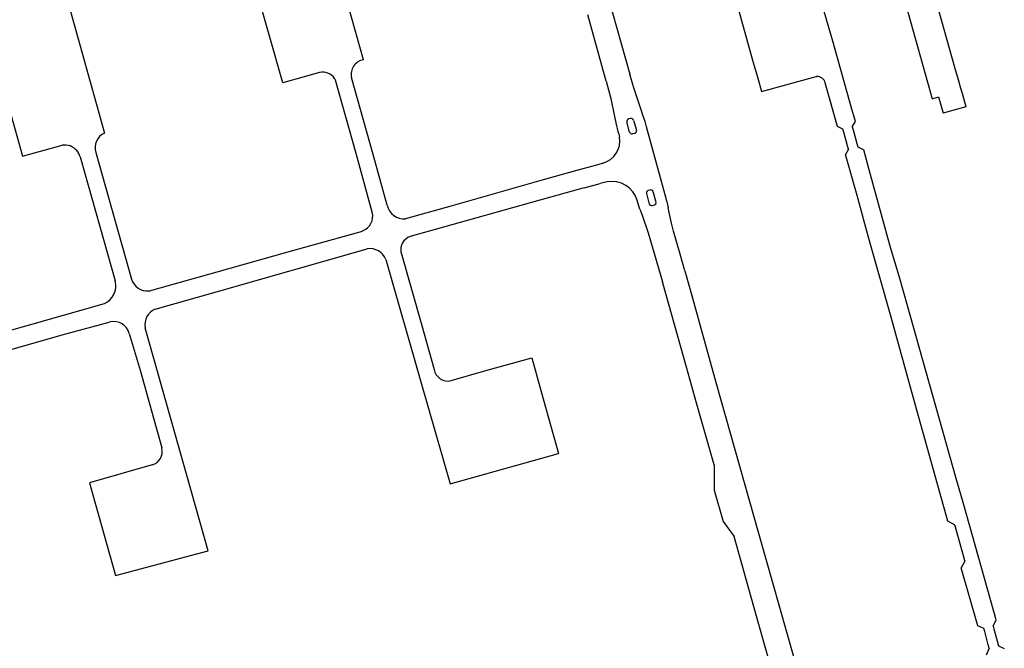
# Model space of a CAD drawing. Extents: x 148869 to 161638, y 453607 to 469810.
# Tile 992 of 1056: x 159146.26 to 159149.87, y 459851.63 to 459853.94. Entities that reach past the tile are written whole.
import ezdxf

# ---------------------------------------------------------------- set-up
doc = ezdxf.new("R2010")
doc.units = 0
doc.layers.add('LKI_V01_KANTRIJWEG', color=252, linetype='CONTINUOUS')

msp = doc.modelspace()

# ---------------------------------------------------------------- linework, layer by layer
at = {"layer": 'LKI_V01_KANTRIJWEG'}
for p, q in [((159148.3375, 459854.3172), (159148.5008, 459853.7353)), ((159148.3375, 459854.3172), (159148.5008, 459853.7353)), ((159148.883, 459854.0295), (159148.9101, 459853.9326)), ((159148.883, 459854.0295), (159148.9101, 459853.9326)), ((159148.4145, 459853.7098), (159148.347, 459853.9534)), ((159148.4145, 459853.7098), (159148.347, 459853.9534)), ((159148.9101, 459853.9326), (159148.9261, 459853.8751)), ((159148.9101, 459853.9326), (159148.9261, 459853.8751)), ((159148.9261, 459853.8751), (159148.9535, 459853.7779)), ((159148.9261, 459853.8751), (159148.9535, 459853.7779)), ((159148.9535, 459853.7779), (159148.9696, 459853.7211)), ((159148.9535, 459853.7779), (159148.9696, 459853.7211)), ((159147.3626, 459853.7418), (159147.2283, 459853.7032)), ((159147.3626, 459853.7418), (159147.2283, 459853.7032)), ((159148.9696, 459853.7211), (159148.9835, 459853.6717)), ((159148.9696, 459853.7211), (159148.9835, 459853.6717)), ((159148.9835, 459853.6717), (159149.1837, 459853.7265)), ((159148.9835, 459853.6717), (159149.1837, 459853.7265)), ((159149.1837, 459853.7265), (159149.1857, 459853.727)), ((159149.1837, 459853.7265), (159149.1857, 459853.727)), ((159149.2627, 459853.5438), (159149.2169, 459853.7033)), ((159149.2627, 459853.5438), (159149.2169, 459853.7033)), ((159149.7043, 459853.7165), (159149.7135, 459853.6847)), ((159149.7043, 459853.7165), (159149.7135, 459853.6847)), ((159149.7135, 459853.6847), (159149.7188, 459853.6662)), ((159149.7135, 459853.6847), (159149.7188, 459853.6662)), ((159149.7188, 459853.6662), (159149.7333, 459853.6156)), ((159149.7188, 459853.6662), (159149.7333, 459853.6156)), ((159149.633, 459853.6521), (159149.6495, 459853.5921)), ((159149.633, 459853.6521), (159149.6495, 459853.5921)), ((159148.55, 459853.5816), (159148.5422, 459853.6049)), ((159148.55, 459853.5816), (159148.5422, 459853.6049)), ((159149.7333, 459853.6156), (159149.6495, 459853.5921)), ((159149.7333, 459853.6156), (159149.6495, 459853.5921)), ((159148.4452, 459853.5809), (159148.4498, 459853.5568)), ((159148.4452, 459853.5809), (159148.4498, 459853.5568)), ((159148.4907, 459853.5568), (159148.4902, 459853.559)), ((159148.4907, 459853.5568), (159148.4902, 459853.559)), ((159148.4989, 459853.527), (159148.4907, 459853.5568)), ((159148.4989, 459853.527), (159148.4907, 459853.5568)), ((159148.5029, 459853.5731), (159148.4968, 459853.5713)), ((159148.5029, 459853.5731), (159148.4968, 459853.5713)), ((159148.5148, 459853.5658), (159148.5155, 459853.5635)), ((159148.5148, 459853.5658), (159148.5155, 459853.5635)), ((159148.5155, 459853.5635), (159148.5238, 459853.5335)), ((159148.5155, 459853.5635), (159148.5238, 459853.5335)), ((159149.3164, 459853.5429), (159149.3279, 459853.5622)), ((159149.3164, 459853.5429), (159149.3279, 459853.5622)), ((159148.4999, 459853.523), (159148.4989, 459853.527)), ((159148.4999, 459853.523), (159148.4989, 459853.527)), ((159148.5238, 459853.5335), (159148.5251, 459853.5294)), ((159148.5238, 459853.5335), (159148.5251, 459853.5294)), ((159149.2823, 459853.5339), (159149.2627, 459853.5438)), ((159149.2823, 459853.5339), (159149.2627, 459853.5438)), ((159149.2855, 459853.5223), (159149.2823, 459853.5339)), ((159149.2855, 459853.5223), (159149.2823, 459853.5339)), ((159149.299, 459853.4722), (159149.2855, 459853.5223)), ((159149.299, 459853.4722), (159149.2855, 459853.5223)), ((159149.3164, 459853.5429), (159149.3195, 459853.5317)), ((159149.3164, 459853.5429), (159149.3195, 459853.5317)), ((159149.3195, 459853.5317), (159149.3333, 459853.4817)), ((159149.3195, 459853.5317), (159149.3333, 459853.4817)), ((159148.4602, 459853.5151), (159148.4629, 459853.5054)), ((159148.4602, 459853.5151), (159148.4629, 459853.5054)), ((159148.5179, 459853.5185), (159148.5111, 459853.5165)), ((159148.5179, 459853.5185), (159148.5111, 459853.5165)), ((159146.2744, 459853.435), (159146.4189, 459853.475)), ((159146.2744, 459853.435), (159146.4189, 459853.475)), ((159146.5426, 459853.4483), (159146.6739, 459852.9843)), ((159146.5426, 459853.4483), (159146.6739, 459852.9843)), ((159149.3023, 459853.4601), (159149.2922, 459853.4408)), ((159149.3023, 459853.4601), (159149.2922, 459853.4408)), ((159149.3023, 459853.4601), (159149.299, 459853.4722)), ((159149.3023, 459853.4601), (159149.299, 459853.4722)), ((159149.3333, 459853.4817), (159149.3367, 459853.4696)), ((159149.3333, 459853.4817), (159149.3367, 459853.4696)), ((159149.3367, 459853.4696), (159149.3583, 459853.4582)), ((159149.3367, 459853.4696), (159149.3583, 459853.4582)), ((159146.485, 459853.432), (159146.6136, 459852.9773)), ((159146.485, 459853.432), (159146.6136, 459852.9773)), ((159148.3743, 459853.4009), (159148.3021, 459853.3812)), ((159148.3743, 459853.4009), (159148.3021, 459853.3812)), ((159148.3992, 459853.4082), (159148.3743, 459853.4009)), ((159148.3992, 459853.4082), (159148.3743, 459853.4009)), ((159148.4017, 459853.4091), (159148.3992, 459853.4082)), ((159148.4017, 459853.4091), (159148.3992, 459853.4082)), ((159148.4174, 459853.3413), (159148.3926, 459853.3349)), ((159148.4174, 459853.3413), (159148.3926, 459853.3349)), ((159148.3332, 459853.3184), (159148.3926, 459853.3349)), ((159148.3332, 459853.3184), (159148.3926, 459853.3349)), ((159148.5747, 459853.3107), (159148.5686, 459853.3088)), ((159148.5747, 459853.3107), (159148.5686, 459853.3088)), ((159148.5878, 459853.3001), (159148.5867, 459853.3044)), ((159148.5878, 459853.3001), (159148.5867, 459853.3044)), ((159148.5379, 459853.2409), (159148.5279, 459853.2722)), ((159148.5379, 459853.2409), (159148.5279, 459853.2722)), ((159148.5615, 459853.2984), (159148.5628, 459853.2936)), ((159148.5615, 459853.2984), (159148.5628, 459853.2936)), ((159148.5628, 459853.2936), (159148.5709, 459853.2634)), ((159148.5628, 459853.2936), (159148.5709, 459853.2634)), ((159148.596, 459853.2703), (159148.5878, 459853.3001)), ((159148.596, 459853.2703), (159148.5878, 459853.3001)), ((159148.5968, 459853.268), (159148.596, 459853.2703)), ((159148.5968, 459853.268), (159148.596, 459853.2703)), ((159148.6364, 459853.2687), (159148.6416, 459853.2454)), ((159148.6364, 459853.2687), (159148.6416, 459853.2454)), ((159148.5379, 459853.2409), (159148.5461, 459853.2181)), ((159148.5379, 459853.2409), (159148.5461, 459853.2181)), ((159148.5709, 459853.2634), (159148.5715, 459853.2614)), ((159148.5709, 459853.2634), (159148.5715, 459853.2614)), ((159148.5842, 459853.2541), (159148.5895, 459853.2555)), ((159148.5842, 459853.2541), (159148.5895, 459853.2555)), ((159149.4879, 459852.9943), (159149.4569, 459853.1003)), ((159149.4879, 459852.9943), (159149.4569, 459853.1003)), ((159148.7024, 459853.0145), (159148.729, 459852.9189)), ((159148.7024, 459853.0145), (159148.729, 459852.9189)), ((159149.5198, 459852.8824), (159149.4879, 459852.9943)), ((159149.5198, 459852.8824), (159149.4879, 459852.9943)), ((159149.5506, 459852.7742), (159149.5198, 459852.8824)), ((159149.5506, 459852.7742), (159149.5198, 459852.8824)), ((159146.5962, 459852.8275), (159146.5913, 459852.8265)), ((159146.5962, 459852.8275), (159146.5913, 459852.8265)), ((159149.6976, 459852.2529), (159149.5506, 459852.7742)), ((159149.6976, 459852.2529), (159149.5506, 459852.7742)), ((159149.5535, 459852.5042), (159149.5253, 459852.6055)), ((159149.5535, 459852.5042), (159149.5253, 459852.6055)), ((159149.6668, 459852.0969), (159149.5535, 459852.5042)), ((159149.6668, 459852.0969), (159149.5535, 459852.5042)), ((159147.8808, 459852.2441), (159148.239, 459852.3453)), ((159147.8808, 459852.2441), (159148.239, 459852.3453)), ((159146.7495, 459852.3027), (159146.5197, 459852.2372)), ((159146.7495, 459852.3027), (159146.5197, 459852.2372)), ((159146.5197, 459852.2372), (159146.5321, 459852.1928)), ((159146.5197, 459852.2372), (159146.5321, 459852.1928)), ((159149.7249, 459852.1561), (159149.6976, 459852.2529)), ((159149.7249, 459852.1561), (159149.6976, 459852.2529)), ((159149.8439, 459851.7349), (159149.7249, 459852.1561)), ((159149.8439, 459851.7349), (159149.7249, 459852.1561)), ((159148.9725, 459852.0526), (159149.1014, 459851.6006)), ((159148.9725, 459852.0526), (159149.1014, 459851.6006)), ((159149.7769, 459851.7132), (159149.7158, 459851.9259)), ((159149.7769, 459851.7132), (159149.7158, 459851.9259)), ((159149.8328, 459851.7119), (159149.8439, 459851.7349)), ((159149.8328, 459851.7119), (159149.8439, 459851.7349)), ((159149.7993, 459851.7029), (159149.7769, 459851.7132)), ((159149.7993, 459851.7029), (159149.7769, 459851.7132)), ((159149.8022, 459851.692), (159149.7993, 459851.7029)), ((159149.8022, 459851.692), (159149.7993, 459851.7029)), ((159149.8152, 459851.6436), (159149.8022, 459851.692)), ((159149.8152, 459851.6436), (159149.8022, 459851.692)), ((159149.8328, 459851.7119), (159149.8357, 459851.7014)), ((159149.8328, 459851.7119), (159149.8357, 459851.7014)), ((159149.8357, 459851.7014), (159149.8493, 459851.6531)), ((159149.8357, 459851.7014), (159149.8493, 459851.6531)), ((159149.8186, 459851.6311), (159149.8152, 459851.6436)), ((159149.8186, 459851.6311), (159149.8152, 459851.6436)), ((159149.8493, 459851.6531), (159149.853, 459851.64)), ((159149.8493, 459851.6531), (159149.853, 459851.64)), ((159149.8186, 459851.6311), (159149.8079, 459851.6054)), ((159149.8186, 459851.6311), (159149.8079, 459851.6054)), ((159149.853, 459851.64), (159149.8739, 459851.6293)), ((159149.853, 459851.64), (159149.8739, 459851.6293))]:
    msp.add_line(p, q, dxfattribs=at)
for points in [[(159147.5241, 459853.788), (159147.3593, 459854.3759), (159147.3434, 459854.3703)], [(159147.5241, 459853.788), (159147.3593, 459854.3759), (159147.3434, 459854.3703)], [(159147.2283, 459853.7032), (159147.1283, 459854.0571), (159147.0628, 459854.2914), (159147.0792, 459854.2954)], [(159147.2283, 459853.7032), (159147.1283, 459854.0571), (159147.0628, 459854.2914), (159147.0792, 459854.2954)], [(159146.3912, 459854.1022), (159146.4109, 459854.1072), (159146.5744, 459853.5192)], [(159146.3912, 459854.1022), (159146.4109, 459854.1072), (159146.5744, 459853.5192)], [(159149.5255, 459854.1249), (159149.4797, 459854.1114), (159149.5126, 459853.9903), (159149.6099, 459853.645), (159149.633, 459853.6521)], [(159149.5255, 459854.1249), (159149.4797, 459854.1114), (159149.5126, 459853.9903), (159149.6099, 459853.645), (159149.633, 459853.6521)], [(159149.5937, 459854.1111), (159149.6914, 459853.7616), (159149.7043, 459853.7165)], [(159149.5937, 459854.1111), (159149.6914, 459853.7616), (159149.7043, 459853.7165)], [(159146.1272, 459854.0283), (159146.1088, 459854.0237), (159146.2744, 459853.435)], [(159146.1272, 459854.0283), (159146.1088, 459854.0237), (159146.2744, 459853.435)], [(159149.3279, 459853.5622), (159149.3122, 459853.6153), (159149.2447, 459853.8562), (159149.1968, 459854.0246)], [(159149.3279, 459853.5622), (159149.3122, 459853.6153), (159149.2447, 459853.8562), (159149.1968, 459854.0246)], [(159147.5566, 459853.2295), (159147.4971, 459853.4448), (159147.4217, 459853.7134), (159147.4175, 459853.7203)], [(159147.5566, 459853.2295), (159147.4971, 459853.4448), (159147.4217, 459853.7134), (159147.4175, 459853.7203)], [(159147.6116, 459853.2556), (159147.5592, 459853.4411), (159147.4804, 459853.7233)], [(159147.6116, 459853.2556), (159147.5592, 459853.4411), (159147.4804, 459853.7233)], [(159148.4145, 459853.7098), (159148.4316, 459853.6465), (159148.4452, 459853.5809)], [(159148.4145, 459853.7098), (159148.4316, 459853.6465), (159148.4452, 459853.5809)], [(159148.5422, 459853.6049), (159148.5139, 459853.6896), (159148.5008, 459853.7353)], [(159148.5422, 459853.6049), (159148.5139, 459853.6896), (159148.5008, 459853.7353)], [(159148.6364, 459853.2687), (159148.6344, 459853.2794), (159148.5624, 459853.5421)], [(159148.6364, 459853.2687), (159148.6344, 459853.2794), (159148.5624, 459853.5421)], [(159149.4569, 459853.1003), (159149.3779, 459853.3853), (159149.3583, 459853.4582)], [(159149.4569, 459853.1003), (159149.3779, 459853.3853), (159149.3583, 459853.4582)], [(159149.3628, 459853.187), (159149.3349, 459853.2904), (159149.2922, 459853.4408)], [(159149.3628, 459853.187), (159149.3349, 459853.2904), (159149.2922, 459853.4408)], [(159148.3021, 459853.3812), (159148.1828, 459853.348), (159147.8495, 459853.2531), (159147.6783, 459853.205)], [(159148.3021, 459853.3812), (159148.1828, 459853.348), (159147.8495, 459853.2531), (159147.6783, 459853.205)], [(159148.3332, 459853.3184), (159148.1714, 459853.2738), (159147.9087, 459853.2003), (159147.6959, 459853.1401)], [(159148.3332, 459853.3184), (159148.1714, 459853.2738), (159147.9087, 459853.2003), (159147.6959, 459853.1401)], [(159148.7024, 459853.0145), (159148.6851, 459853.0757), (159148.6613, 459853.1596), (159148.654, 459853.1891), (159148.6416, 459853.2454)], [(159148.7024, 459853.0145), (159148.6851, 459853.0757), (159148.6613, 459853.1596), (159148.654, 459853.1891), (159148.6416, 459853.2454)], [(159148.5461, 459853.2181), (159148.5684, 459853.1539), (159148.6207, 459852.9741)], [(159148.5461, 459853.2181), (159148.5684, 459853.1539), (159148.6207, 459852.9741)], [(159146.7478, 459852.943), (159146.9879, 459853.0113), (159147.2437, 459853.0826), (159147.5208, 459853.1604)], [(159146.7478, 459852.943), (159146.9879, 459853.0113), (159147.2437, 459853.0826), (159147.5208, 459853.1604)], [(159149.5253, 459852.6055), (159149.4563, 459852.8527), (159149.3832, 459853.1113), (159149.3628, 459853.187)], [(159149.5253, 459852.6055), (159149.4563, 459852.8527), (159149.3832, 459853.1113), (159149.3628, 459853.187)], [(159146.7608, 459852.8744), (159146.989, 459852.9389), (159147.5381, 459853.0952)], [(159146.7608, 459852.8744), (159146.989, 459852.9389), (159147.5381, 459853.0952)], [(159147.6062, 459853.0559), (159147.735, 459852.6077), (159147.8415, 459852.233), (159147.8808, 459852.2441)], [(159147.6062, 459853.0559), (159147.735, 459852.6077), (159147.8415, 459852.233), (159147.8808, 459852.2441)], [(159147.6618, 459853.0806), (159147.7386, 459852.8138), (159147.7837, 459852.653)], [(159147.6618, 459853.0806), (159147.7386, 459852.8138), (159147.7837, 459852.653)], [(159148.8096, 459852.3032), (159148.7467, 459852.5252), (159148.6896, 459852.7308), (159148.6207, 459852.9741)], [(159148.8096, 459852.3032), (159148.7467, 459852.5252), (159148.6896, 459852.7308), (159148.6207, 459852.9741)], [(159148.729, 459852.9189), (159148.8172, 459852.6019), (159148.9725, 459852.0526)], [(159148.729, 459852.9189), (159148.8172, 459852.6019), (159148.9725, 459852.0526)], [(159146.1433, 459852.7725), (159146.1476, 459852.7734), (159146.566, 459852.8921)], [(159146.1433, 459852.7725), (159146.1476, 459852.7734), (159146.566, 459852.8921)], [(159145.6975, 459852.5751), (159145.9053, 459852.6329), (159146.4333, 459852.783), (159146.5913, 459852.8265)], [(159145.6975, 459852.5751), (159145.9053, 459852.6329), (159146.4333, 459852.783), (159146.5913, 459852.8265)], [(159146.9131, 459851.9774), (159146.9543, 459851.9884), (159146.7238, 459852.8059)], [(159146.9131, 459851.9774), (159146.9543, 459851.9884), (159146.7238, 459852.8059)], [(159146.6653, 459852.7852), (159146.7049, 459852.65), (159146.7845, 459852.3652)], [(159146.6653, 459852.7852), (159146.7049, 459852.65), (159146.7845, 459852.3652)], [(159147.8459, 459852.612), (159147.9728, 459852.6491), (159148.1411, 459852.6957), (159148.1827, 459852.5447), (159148.239, 459852.3453)], [(159147.8459, 459852.612), (159147.9728, 459852.6491), (159148.1411, 459852.6957), (159148.1827, 459852.5447), (159148.239, 459852.3453)], [(159148.8096, 459852.3032), (159148.8101, 459852.2097), (159148.8431, 459852.0959), (159148.8838, 459852.04)], [(159148.8096, 459852.3032), (159148.8101, 459852.2097), (159148.8431, 459852.0959), (159148.8838, 459852.04)], [(159146.5321, 459852.1928), (159146.615, 459851.8978), (159146.9131, 459851.9774)], [(159146.5321, 459852.1928), (159146.615, 459851.8978), (159146.9131, 459851.9774)], [(159149.6923, 459852.0797), (159149.6909, 459852.0836), (159149.6668, 459852.0969)], [(159149.6923, 459852.0797), (159149.6909, 459852.0836), (159149.6668, 459852.0969)], [(159149.7268, 459851.9561), (159149.7281, 459851.9565), (159149.6934, 459852.0799), (159149.6923, 459852.0797)], [(159149.7268, 459851.9561), (159149.7281, 459851.9565), (159149.6934, 459852.0799), (159149.6923, 459852.0797)], [(159149.1114, 459851.2367), (159149.0575, 459851.4242), (159148.9739, 459851.7173), (159148.8838, 459852.04)], [(159149.1114, 459851.2367), (159149.0575, 459851.4242), (159148.9739, 459851.7173), (159148.8838, 459852.04)], [(159149.7268, 459851.9561), (159149.7289, 459851.9495), (159149.7158, 459851.9259)], [(159149.7268, 459851.9561), (159149.7289, 459851.9495), (159149.7158, 459851.9259)]]:
    msp.add_lwpolyline(points, dxfattribs=at)
for centre, radius, start, end in [((159147.5321, 459853.7355), 0.053, 98.5991, 193.2998), ((159147.5321, 459853.7355), 0.053, 98.5991, 193.2998), ((159147.3737, 459853.6893), 0.0536, 35.2422, 101.9417), ((159147.3737, 459853.6893), 0.0536, 35.2422, 101.9417), ((159149.1873, 459853.6967), 0.0304, 12.5158, 92.8962), ((159149.1873, 459853.6967), 0.0304, 12.5158, 92.8962), ((159148.9371, 459853.6553), 0.4971, 191.4203, 196.3741), ((159148.9371, 459853.6553), 0.4971, 191.4203, 196.3741), ((159148.4989, 459853.562), 0.00921, 149.6397, 199.3955), ((159148.4989, 459853.562), 0.00921, 149.6397, 199.3955), ((159148.4986, 459853.563), 0.00853, 102.2207, 154.4794), ((159148.4986, 459853.563), 0.00853, 102.2207, 154.4794), ((159148.5049, 459853.5634), 0.00999, 57.6464, 101.7985), ((159148.5049, 459853.5634), 0.00999, 57.6464, 101.7985), ((159148.5055, 459853.5635), 0.00956, 13.5288, 60.12), ((159148.5055, 459853.5635), 0.00956, 13.5288, 60.12), ((159148.1873, 459853.4462), 0.3871, 14.3391, 20.4762), ((159148.1873, 459853.4462), 0.3871, 14.3391, 20.4762), ((159148.509, 459853.5258), 0.00954, 196.9836, 282.4398), ((159148.509, 459853.5258), 0.00954, 196.9836, 282.4398), ((159148.5149, 459853.5283), 0.0103, 287.1051, 6.4844), ((159148.5149, 459853.5283), 0.0103, 287.1051, 6.4844), ((159146.5985, 459853.4658), 0.0586, 114.2913, 197.3944), ((159146.5985, 459853.4658), 0.0586, 114.2913, 197.3944), ((159148.3797, 459853.4907), 0.0845, 285.0939, 10.033), ((159148.3797, 459853.4907), 0.0845, 285.0939, 10.033), ((159146.4287, 459853.4178), 0.058, 40.604, 99.7734), ((159146.4287, 459853.4178), 0.058, 40.604, 99.7734), ((159146.4286, 459853.4178), 0.0581, 14.1978, 40.6301), ((159146.4286, 459853.4178), 0.0581, 14.1978, 40.6301), ((159148.4333, 459853.2438), 0.0988, 16.7071, 99.2187), ((159148.4333, 459853.2438), 0.0988, 16.7071, 99.2187), ((159148.5705, 459853.2999), 0.00915, 101.9724, 189.6441), ((159148.5705, 459853.2999), 0.00915, 101.9724, 189.6441), ((159148.5772, 459853.3011), 0.01, 19.2592, 104.8586), ((159148.5772, 459853.3011), 0.01, 19.2592, 104.8586), ((159148.5866, 459853.2656), 0.0104, 285.9706, 13.4249), ((159148.5866, 459853.2656), 0.0104, 285.9706, 13.4249), ((159147.6734, 459853.2679), 0.0631, 191.2714, 274.4743), ((159147.6734, 459853.2679), 0.0631, 191.2714, 274.4743), ((159148.5814, 459853.264), 0.0103, 195.0438, 285.8152), ((159148.5814, 459853.264), 0.0103, 195.0438, 285.8152), ((159147.4992, 459853.2155), 0.0591, 291.4949, 13.7278), ((159147.4992, 459853.2155), 0.0591, 291.4949, 13.7278), ((159147.7123, 459853.0911), 0.0517, 108.5615, 191.7436), ((159147.7123, 459853.0911), 0.0517, 108.5615, 191.7436), ((159147.5475, 459853.0328), 0.0631, 21.4792, 98.5051), ((159147.5475, 459853.0328), 0.0631, 21.4792, 98.5051), ((159146.7314, 459853.0004), 0.0597, 195.7178, 275.3678), ((159146.7314, 459853.0004), 0.0597, 195.7178, 275.3678), ((159146.5472, 459852.9585), 0.069, 292.8765, 15.7663), ((159146.5472, 459852.9585), 0.069, 292.8765, 15.7663), ((159146.7312, 459853.0014), 0.0607, 275.4247, 285.8274), ((159146.7312, 459853.0014), 0.0607, 275.4247, 285.8274), ((159146.5572, 459852.9291), 0.0381, 283.3641, 296.1523), ((159146.5572, 459852.9291), 0.0381, 283.3641, 296.1523), ((159146.7836, 459852.8178), 0.061, 111.9613, 191.3006), ((159146.7836, 459852.8178), 0.061, 111.9613, 191.3006), ((159146.6074, 459852.7682), 0.0604, 16.329, 100.7134), ((159146.6074, 459852.7682), 0.0604, 16.329, 100.7134), ((159147.8335, 459852.6608), 0.0504, 188.897, 284.2267), ((159147.8335, 459852.6608), 0.0504, 188.897, 284.2267), ((159146.7355, 459852.3516), 0.0508, 285.9644, 15.5659), ((159146.7355, 459852.3516), 0.0508, 285.9644, 15.5659)]:
    msp.add_arc(centre, radius, start, end, dxfattribs=at)

doc.saveas('drawing.dxf')
